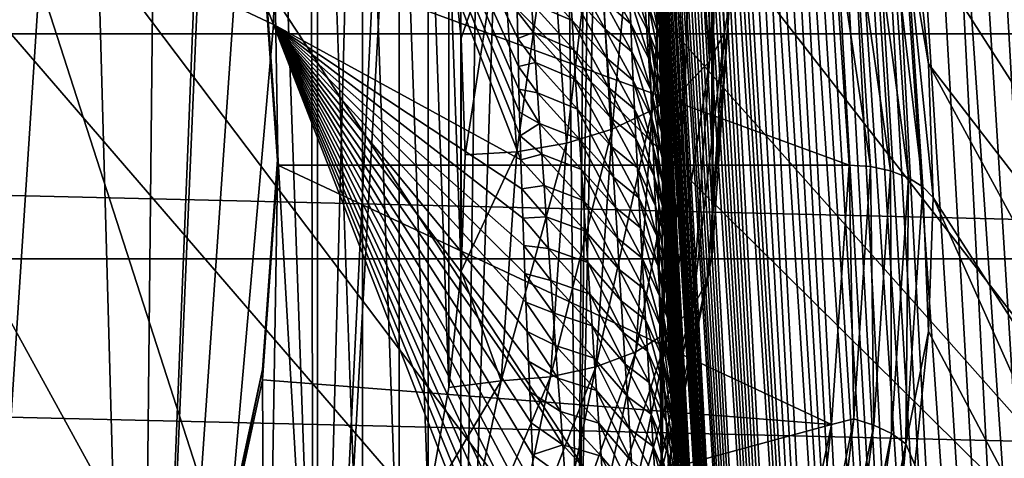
# Model space of a CAD drawing. Header units: metres. Extents: x -109 to 109, y -315 to 32.
# Tile 341 of 384: x 87.57 to 93.02, y -19.46 to -17.03. Entities that reach past the tile are written whole.
import ezdxf

# ---------------------------------------------------------------- set-up
doc = ezdxf.new("R2010")
doc.units = ezdxf.units.M
doc.layers.add('solid_K244242000C74_AAA', color=7, linetype='CONTINUOUS')

msp = doc.modelspace()

# ---------------------------------------------------------------- linework, layer by layer
at = {"layer": 'solid_K244242000C74_AAA'}
for points in [[(91.405685, -18.318039, 23.232811), (91.478989, -1.083042, 0.162993), (91.5, 0)], [(91.5, -16.942301, 24.196114), (91.405685, -18.318039, 23.232811), (91.5, 0)], [(91.405685, -18.318039, 23.232811), (91.416313, -2.157398, 0.322471), (91.478989, -1.083042, 0.162993)], [(91.405685, -18.318039, 23.232811), (91.341476, -2.964699, 0.442014), (91.416313, -2.157398, 0.322471)], [(91.123917, -19.676477, 22.281622), (91.312523, -3.22234, 0.480253), (91.341476, -2.964699, 0.442014)], [(91.405685, -18.318039, 23.232811), (91.123917, -19.676477, 22.281622), (91.341476, -2.964699, 0.442014)], [(91.123917, -19.676477, 22.281622), (91.168518, -4.27393, 0.636306), (91.312523, -3.22234, 0.480253)], [(91.123917, -19.676477, 22.281622), (90.985733, -5.306848, 0.789926), (91.168518, -4.27393, 0.636306)], [(90.658249, -21.000532, 21.354509), (90.855133, -5.92998, 0.883347), (90.985733, -5.306848, 0.789926)], [(91.123917, -19.676477, 22.281622), (90.658249, -21.000532, 21.354509), (90.985733, -5.306848, 0.789926)], [(90.658249, -21.000532, 21.354509), (90.765503, -6.319207, 0.941583), (90.855133, -5.92998, 0.883347)], [(90.658249, -21.000532, 21.354509), (90.509773, -7.304878, 1.088105), (90.765503, -6.319207, 0.941583)], [(90.014534, -22.273552, 20.463131), (90.22023, -8.262896, 1.230789), (90.509773, -7.304878, 1.088105)], [(90.658249, -21.000532, 21.354509), (90.014534, -22.273552, 20.463131), (90.509773, -7.304878, 1.088105)], [(90.014534, -22.273552, 20.463131), (90.010094, -8.882573, 1.32278), (90.22023, -8.262896, 1.230789)], [(89.200867, -23.479528, 19.618696), (89.899704, -9.187857, 1.368157), (90.010094, -8.882573, 1.32278)], [(90.014534, -22.273552, 20.463131), (89.200867, -23.479528, 19.618696), (90.010094, -8.882573, 1.32278)], [(89.200867, -23.479528, 19.618696), (89.550194, -10.079181, 1.501019), (89.899704, -9.187857, 1.368157)], [(89.200867, -23.479528, 19.618696), (89.174408, -10.933633, 1.628169), (89.550194, -10.079181, 1.501019)], [(100.507744, -18.879858, -78.325066), (89.798912, -10.109612, -73.288864), (89.232086, -10.814772, -73.288864)], [(100.507744, -18.879858, -78.325066), (102.193687, -16.512283, -78.325066), (89.798912, -10.109612, -73.288864)], [(100.507744, -18.879858, -78.325066), (89.232086, -10.814772, -73.288864), (88.627914, -11.488209, -73.288864)], [(88.22747, -24.603294, 18.831827), (88.774536, -11.750694, 1.750049), (89.174408, -10.933633, 1.628169)], [(89.200867, -23.479528, 19.618696), (88.22747, -24.603294, 18.831827), (89.174408, -10.933633, 1.628169)], [(98.604385, -21.076456, -78.325066), (88.627914, -11.488209, -73.288864), (87.988174, -12.127951, -73.288864)], [(98.604385, -21.076456, -78.325066), (100.507744, -18.879858, -78.325066), (88.627914, -11.488209, -73.288864)], [(88.22747, -24.603294, 18.831827), (88.741211, -11.8151, 1.75966), (88.774536, -11.750694, 1.750049)], [(88.22747, -24.603294, 18.831827), (88.353203, -12.528461, 1.865899), (88.741211, -11.8151, 1.75966)], [(96.500847, -23.082178, -78.325066), (87.988174, -12.127951, -73.288864), (87.314735, -12.73212, -73.288864)], [(96.500847, -23.082178, -78.325066), (98.604385, -21.076456, -78.325066), (87.988174, -12.127951, -73.288864)], [(88.22747, -24.603294, 18.831827), (87.912674, -13.26642, 1.975686), (88.353203, -12.528461, 1.865899)], [(96.500847, -23.082178, -78.325066), (87.314735, -12.73212, -73.288864), (86.609573, -13.298944, -73.288864)], [(87.106598, -25.63072, 18.112415), (87.455322, -13.964236, 2.079602), (87.912674, -13.26642, 1.975686)], [(88.22747, -24.603294, 18.831827), (87.106598, -25.63072, 18.112415), (87.912674, -13.26642, 1.975686)], [(94.216187, -24.878862, -78.325066), (86.609573, -13.298944, -73.288864), (85.874756, -13.826761, -73.288864)], [(94.216187, -24.878862, -78.325066), (96.500847, -23.082178, -78.325066), (86.609573, -13.298944, -73.288864)], [(88.928864, -13.384799, 28.471874), (88.915497, -16.592375, 26.225906), (89, -17.78087, 25.393713)], [(88.928864, -13.384799, 28.471874), (89, -17.78087, 25.393713), (89.220032, -21.577135, 22.73554)], [(88.928864, -13.384799, 28.471874), (89.220032, -21.577135, 22.73554), (89.220024, -13.984596, 28.051893)], [(94.283287, -17.489307, 34.080978), (91.996025, -14.361449, 28.293579), (91.721329, -13.655467, 28.787914)], [(93.706413, -16.123974, 35.036995), (94.283287, -17.489307, 34.080978), (91.721329, -13.655467, 28.787914)], [(87.539848, -16.380283, 59.621948), (88.975883, -17.059437, 59.1464), (87.621529, -13.692855, 53.139721)], [(88.975883, -17.059437, 59.1464), (89.0224, -14.413562, 52.635078), (87.621529, -13.692855, 53.139721)], [(94.216187, -24.878862, -78.325066), (85.874756, -13.826761, -73.288864), (85.112442, -14.314021, -73.288864)], [(92.734764, -31.987068, 68.05603), (91.68071, -13.941482, 41.739819), (91.633003, -13.962463, 42.056168)], [(92.734764, -31.987068, 68.05603), (91.730103, -13.928369, 41.437508), (91.68071, -13.941482, 41.739819)], [(92.734764, -31.987068, 68.05603), (91.781136, -13.922969, 41.149117), (91.730103, -13.928369, 41.437508)], [(93.01638, -32.620876, 67.739128), (91.83371, -13.924723, 40.874012), (91.781136, -13.922969, 41.149117)], [(92.734764, -31.987068, 68.05603), (93.01638, -32.620876, 67.739128), (91.781136, -13.922969, 41.149117)], [(93.01638, -32.620876, 67.739128), (91.887817, -13.933835, 40.612392), (91.83371, -13.924723, 40.874012)], [(93.01638, -32.620876, 67.739128), (91.943336, -13.94976, 40.363857), (91.887817, -13.933835, 40.612392)], [(89.220024, -13.984596, 28.051893), (89.220032, -21.577135, 22.73554), (89.468208, -20.96431, 23.164644)], [(89.220024, -13.984596, 28.051893), (89.468208, -20.96431, 23.164644), (89.468201, -14.597421, 27.622787)], [(92.481003, -31.324652, 68.355843), (91.587013, -13.991362, 42.386646), (91.542824, -14.02886, 42.732105)], [(92.734764, -31.987068, 68.05603), (91.633003, -13.962463, 42.056168), (91.587013, -13.991362, 42.386646)], [(92.481003, -31.324652, 68.355843), (92.734764, -31.987068, 68.05603), (91.587013, -13.991362, 42.386646)], [(93.01638, -32.620876, 67.739128), (92.000175, -13.972268, 40.128201), (91.943336, -13.94976, 40.363857)], [(93.01638, -32.620876, 67.739128), (92.058304, -14.001387, 39.905472), (92.000175, -13.972268, 40.128201)], [(93.325127, -33.22559, 67.405785), (92.117516, -14.036415, 39.695213), (92.058304, -14.001387, 39.905472)], [(93.01638, -32.620876, 67.739128), (93.325127, -33.22559, 67.405785), (92.058304, -14.001387, 39.905472)], [(92.481003, -31.324652, 68.355843), (91.542824, -14.02886, 42.732105), (91.50045, -14.074739, 43.092243)], [(93.325127, -33.22559, 67.405785), (92.177856, -14.077611, 39.497437), (92.117516, -14.036415, 39.695213)], [(92.481003, -31.324652, 68.355843), (91.50045, -14.074739, 43.092243), (91.459953, -14.129578, 43.467808)], [(93.325127, -33.22559, 67.405785), (92.239044, -14.124324, 39.312096), (92.177856, -14.077611, 39.497437)], [(92.481003, -31.324652, 68.355843), (91.459953, -14.129578, 43.467808), (91.434036, -14.171419, 43.727139)], [(93.325127, -33.22559, 67.405785), (92.300804, -14.175973, 39.139107), (92.239044, -14.124324, 39.312096)], [(92.481003, -31.324652, 68.355843), (91.408974, -14.217245, 43.99332), (91.384796, -14.267316, 44.266678)], [(92.481003, -31.324652, 68.355843), (91.434036, -14.171419, 43.727139), (91.408974, -14.217245, 43.99332)], [(93.660774, -33.801617, 67.056396), (92.42556, -14.293496, 38.829895), (92.300804, -14.175973, 39.139107)], [(93.325127, -33.22559, 67.405785), (93.660774, -33.801617, 67.056396), (92.300804, -14.175973, 39.139107)], [(92.255585, -30.633211, 68.637878), (91.384796, -14.267316, 44.266678), (91.361534, -14.32195, 44.547611)], [(92.255585, -30.633211, 68.637878), (92.481003, -31.324652, 68.355843), (91.384796, -14.267316, 44.266678)], [(91.771072, -26.450243, -78.325066), (85.112442, -14.314021, -73.288864), (84.324867, -14.759296, -73.288864)], [(91.771072, -26.450243, -78.325066), (94.216187, -24.878862, -78.325066), (85.112442, -14.314021, -73.288864)], [(92.255585, -30.633211, 68.637878), (91.361534, -14.32195, 44.547611), (91.339203, -14.381234, 44.836231)], [(93.660774, -33.801617, 67.056396), (92.549782, -14.425728, 38.569031), (92.42556, -14.293496, 38.829895)], [(92.255585, -30.633211, 68.637878), (91.339203, -14.381234, 44.836231), (91.31778, -14.444899, 45.132195)], [(94.699112, -18.893377, 33.097839), (92.221962, -15.078937, 27.791189), (91.996025, -14.361449, 28.293579)], [(94.283287, -17.489307, 34.080978), (94.699112, -18.893377, 33.097839), (91.996025, -14.361449, 28.293579)], [(88.975883, -17.059437, 59.1464), (90.345619, -17.809652, 58.598862), (89.0224, -14.413562, 52.635078)], [(90.328392, -17.138018, 57.075008), (90.32579, -16.987604, 56.721134), (89.0224, -14.413562, 52.635078)], [(90.33165, -17.292828, 57.434052), (90.328392, -17.138018, 57.075008), (89.0224, -14.413562, 52.635078)], [(90.334709, -17.418114, 57.720913), (90.33165, -17.292828, 57.434052), (89.0224, -14.413562, 52.635078)], [(90.338074, -17.54604, 58.010742), (90.334709, -17.418114, 57.720913), (89.0224, -14.413562, 52.635078)], [(90.341705, -17.676514, 58.303349), (90.338074, -17.54604, 58.010742), (89.0224, -14.413562, 52.635078)], [(90.345619, -17.809652, 58.598862), (90.341705, -17.676514, 58.303349), (89.0224, -14.413562, 52.635078)], [(93.660774, -33.801617, 67.056396), (92.673019, -14.569743, 38.350471), (92.549782, -14.425728, 38.569031)], [(92.255585, -30.633211, 68.637878), (91.31778, -14.444899, 45.132195), (91.297302, -14.513287, 45.435913)], [(92.255585, -30.633211, 68.637878), (91.297302, -14.513287, 45.435913), (91.277809, -14.586778, 45.747849)], [(89.468201, -14.597421, 27.622787), (89.468208, -20.96431, 23.164644), (89.672417, -20.340519, 23.601427)], [(89.468201, -14.597421, 27.622787), (89.672417, -20.340519, 23.601427), (89.672417, -15.221212, 27.186005)], [(92.255585, -30.633211, 68.637878), (91.277809, -14.586778, 45.747849), (91.259308, -14.665389, 46.068031)], [(94.02282, -34.348446, 66.691376), (92.795914, -14.724871, 38.168354), (92.673019, -14.569743, 38.350471)], [(93.660774, -33.801617, 67.056396), (94.02282, -34.348446, 66.691376), (92.673019, -14.569743, 38.350471)], [(92.255585, -30.633211, 68.637878), (91.259308, -14.665389, 46.068031), (91.241776, -14.748867, 46.396141)], [(91.771072, -26.450243, -78.325066), (84.324867, -14.759296, -73.288864), (83.514336, -15.16128, -73.288864)], [(92.059265, -29.912754, 68.901245), (91.241776, -14.748867, 46.396141), (91.225258, -14.837648, 46.732681)], [(92.059265, -29.912754, 68.901245), (92.255585, -30.633211, 68.637878), (91.241776, -14.748867, 46.396141)], [(94.02282, -34.348446, 66.691376), (92.919746, -14.891671, 38.01746), (92.795914, -14.724871, 38.168354)], [(94.416115, -17.23444, 37.131599), (93.706413, -16.123974, 35.036995), (92.973717, -14.809742, 35.95723)], [(94.304962, -17.027664, 37.09013), (94.416115, -17.23444, 37.131599), (92.973717, -14.809742, 35.95723)], [(92.059265, -29.912754, 68.901245), (91.225258, -14.837648, 46.732681), (91.209793, -14.932187, 47.078182)], [(94.02282, -34.348446, 66.691376), (93.046471, -15.072104, 37.893501), (92.919746, -14.891671, 38.01746)], [(92.059265, -29.912754, 68.901245), (91.209793, -14.932187, 47.078182), (91.195381, -15.032386, 47.432533)], [(92.059265, -29.912754, 68.901245), (91.195381, -15.032386, 47.432533), (91.182007, -15.138051, 47.795506)], [(94.699112, -18.893377, 33.097839), (92.398438, -15.805674, 27.282324), (92.221962, -15.078937, 27.791189)], [(92.059265, -29.912754, 68.901245), (91.182007, -15.138051, 47.795506), (91.169724, -15.249723, 48.167679)], [(89.18766, -27.782084, -78.325066), (83.514336, -15.16128, -73.288864), (82.683235, -15.518793, -73.288864)], [(89.18766, -27.782084, -78.325066), (91.771072, -26.450243, -78.325066), (83.514336, -15.16128, -73.288864)], [(89.672417, -15.221212, 27.186005), (89.672417, -20.340519, 23.601427), (89.831902, -19.708485, 24.043982)], [(89.672417, -15.221212, 27.186005), (89.831902, -19.708485, 24.043982), (89.831902, -15.853246, 26.74345)], [(92.059265, -29.912754, 68.901245), (91.169724, -15.249723, 48.167679), (91.161247, -15.337746, 48.453201)], [(92.059265, -29.912754, 68.901245), (91.161247, -15.337746, 48.453201), (91.153412, -15.429459, 48.744247)], [(91.892891, -29.163383, 69.145103), (91.153412, -15.429459, 48.744247), (91.146179, -15.524514, 49.040436)], [(91.892891, -29.163383, 69.145103), (92.059265, -29.912754, 68.901245), (91.153412, -15.429459, 48.744247)], [(86.489357, -28.862324, -78.325066), (89.18766, -27.782084, -78.325066), (82.683235, -15.518793, -73.288864)], [(91.892891, -29.163383, 69.145103), (91.146179, -15.524514, 49.040436), (91.13958, -15.623154, 49.342014)], [(91.378098, -15.731735, 25.389889), (91.472244, -17.104929, 24.42837), (91.405685, -15.566562, 25.159416)], [(91.472244, -17.104929, 24.42837), (91.5, -16.942301, 24.196114), (91.405685, -15.566562, 25.159416)], [(91.892891, -29.163383, 69.145103), (91.13958, -15.623154, 49.342014), (91.133629, -15.725653, 49.649261)], [(91.892891, -29.163383, 69.145103), (91.133629, -15.725653, 49.649261), (91.128349, -15.832285, 49.962452)], [(91.295639, -15.896864, 25.60952), (91.389259, -17.262447, 24.653328), (91.378098, -15.731735, 25.389889)], [(91.389259, -17.262447, 24.653328), (91.472244, -17.104929, 24.42837), (91.378098, -15.731735, 25.389889)], [(49.090897, -15.824654, -83.82), (103.909103, -15.824654, -83.82), (103.125038, -17.110952, -83.82)], [(49.090897, -15.824654, -83.82), (103.125038, -17.110952, -83.82), (49.874958, -17.110952, -83.82)], [(89.831902, -15.853246, 26.74345), (89.831902, -19.708485, 24.043982), (89.946304, -19.069313, 24.491535)], [(89.831902, -15.853246, 26.74345), (89.946304, -19.069313, 24.491535), (89.946304, -16.492418, 26.295897)], [(91.892891, -29.163383, 69.145103), (91.128349, -15.832285, 49.962452), (91.123764, -15.943181, 50.281727)], [(94.950119, -20.323469, 32.096478), (92.524887, -16.539371, 26.768581), (92.398438, -15.805674, 27.282324)], [(94.699112, -18.893377, 33.097839), (94.950119, -20.323469, 32.096478), (92.398438, -15.805674, 27.282324)], [(91.161476, -16.054438, 25.808203), (91.25425, -17.407637, 24.860682), (91.295639, -15.896864, 25.60952)], [(91.25425, -17.407637, 24.860682), (91.389259, -17.262447, 24.653328), (91.295639, -15.896864, 25.60952)], [(91.892891, -29.163383, 69.145103), (91.123764, -15.943181, 50.281727), (91.119812, -16.057863, 50.606606)], [(90.980774, -16.198387, 25.978287), (91.072395, -17.534908, 25.042446), (91.161476, -16.054438, 25.808203)], [(91.072395, -17.534908, 25.042446), (91.25425, -17.407637, 24.860682), (91.161476, -16.054438, 25.808203)], [(91.892891, -29.163383, 69.145103), (91.119812, -16.057863, 50.606606), (91.116516, -16.17655, 50.93729)], [(91.892891, -29.163383, 69.145103), (91.116516, -16.17655, 50.93729), (91.113899, -16.29957, 51.274094)], [(90.76049, -16.323172, 26.113226), (90.850723, -17.639362, 25.19162), (90.980774, -16.198387, 25.978287)], [(90.850723, -17.639362, 25.19162), (91.072395, -17.534908, 25.042446), (90.980774, -16.198387, 25.978287)], [(90.509102, -16.423986, 26.207821), (90.597748, -17.716974, 25.302462), (90.76049, -16.323172, 26.113226)], [(90.597748, -17.716974, 25.302462), (90.850723, -17.639362, 25.19162), (90.76049, -16.323172, 26.113226)], [(91.892891, -29.163383, 69.145103), (91.113899, -16.29957, 51.274094), (91.112, -16.427256, 51.617329)], [(86.855583, -19.226768, 66.037392), (88.71682, -20.033554, 65.50248), (87.539848, -16.380283, 59.621948)], [(88.71682, -20.033554, 65.50248), (88.975883, -17.059437, 59.1464), (87.539848, -16.380283, 59.621948)], [(92.063522, -16.40107, 26.481937), (92.162109, -17.838226, 25.475628), (88.915489, -16.649658, 26.307873)], [(90.236305, -16.496946, 26.258432), (90.323219, -17.764757, 25.370703), (90.509102, -16.423986, 26.207821)], [(90.323219, -17.764757, 25.370703), (90.597748, -17.716974, 25.302462), (90.509102, -16.423986, 26.207821)], [(91.757263, -28.384386, 69.368103), (91.112, -16.427256, 51.617329), (91.110817, -16.559866, 51.967236)], [(91.757263, -28.384386, 69.368103), (91.892891, -29.163383, 69.145103), (91.112, -16.427256, 51.617329)], [(92.279984, -17.84631, 25.487173), (92.162109, -17.838226, 25.475628), (92.063522, -16.40107, 26.481937)], [(92.187485, -16.448742, 26.465761), (92.279984, -17.84631, 25.487173), (92.063522, -16.40107, 26.481937)], [(92.391319, -17.870134, 25.521198), (92.279984, -17.84631, 25.487173), (92.187485, -16.448742, 26.465761)], [(92.298164, -16.462706, 26.506691), (92.391319, -17.870134, 25.521198), (92.187485, -16.448742, 26.465761)], [(89.946304, -16.492418, 26.295897), (90.015022, -17.135387, 25.845686), (90.236305, -16.496946, 26.258432)], [(89.946304, -16.492418, 26.295897), (89.946304, -19.069313, 24.491535), (90.015022, -18.426344, 24.941748)], [(89.946304, -16.492418, 26.295897), (90.015022, -18.426344, 24.941748), (90.015022, -17.135387, 25.845686)], [(90.015022, -17.135387, 25.845686), (90.038002, -17.780865, 25.393717), (90.236305, -16.496946, 26.258432)], [(90.038002, -17.780865, 25.393717), (90.323219, -17.764757, 25.370703), (90.236305, -16.496946, 26.258432)], [(92.489708, -17.908356, 25.575783), (92.391319, -17.870134, 25.521198), (92.298164, -16.462706, 26.506691)], [(92.395973, -16.492212, 26.567377), (92.489708, -17.908356, 25.575783), (92.298164, -16.462706, 26.506691)], [(92.569588, -17.958815, 25.647844), (92.489708, -17.908356, 25.575783), (92.395973, -16.492212, 26.567377)], [(92.475388, -16.535597, 26.644392), (92.569588, -17.958815, 25.647844), (92.395973, -16.492212, 26.567377)], [(91.757263, -28.384386, 69.368103), (91.110817, -16.559866, 51.967236), (91.110306, -16.696844, 52.323315)], [(92.475388, -16.535597, 26.644392), (92.524887, -16.539371, 26.768581), (92.600914, -17.277723, 26.251581)], [(92.475388, -16.535597, 26.644392), (92.600914, -17.277723, 26.251581), (92.626282, -18.018406, 25.73295)], [(92.475388, -16.535597, 26.644392), (92.626282, -18.018406, 25.73295), (92.569588, -17.958815, 25.647844)], [(94.950119, -20.323469, 32.096478), (92.600914, -17.277723, 26.251581), (92.524887, -16.539371, 26.768581)], [(88.915497, -16.592375, 26.225906), (88.915489, -16.649658, 26.307873), (89, -17.838226, 25.475628)], [(88.915497, -16.592375, 26.225906), (89, -17.838226, 25.475628), (89, -17.78087, 25.393713)], [(92.162109, -17.838226, 25.475628), (89, -17.838226, 25.475628), (88.915489, -16.649658, 26.307873)], [(90.812828, -17.086033, 55.607883), (90.609871, -16.720673, 55.393185), (90.618965, -16.878695, 55.762421)], [(90.812828, -17.086033, 55.607883), (90.804779, -16.927601, 55.238937), (90.609871, -16.720673, 55.393185)], [(91.757263, -28.384386, 69.368103), (91.110306, -16.696844, 52.323315), (91.110481, -16.838316, 52.685658)], [(90.628433, -17.038509, 56.130806), (90.392929, -16.778879, 56.080654), (90.403557, -16.941004, 56.453487)], [(90.628433, -17.038509, 56.130806), (90.618965, -16.878695, 55.762421), (90.392929, -16.778879, 56.080654)], [(90.9534, -17.055317, 54.827427), (90.797157, -16.771004, 54.869167), (90.804779, -16.927601, 55.238937)], [(90.9534, -17.055317, 54.827427), (90.947357, -16.900915, 54.460266), (90.797157, -16.771004, 54.869167)], [(91.05545, -17.107347, 54.178509), (90.941818, -16.748388, 54.092316), (90.947357, -16.900915, 54.460266)], [(91.05545, -17.107347, 54.178509), (91.051414, -16.954378, 53.808277), (90.941818, -16.748388, 54.092316)], [(91.047966, -16.80337, 53.437279), (91.112976, -17.136345, 53.430538), (91.111359, -16.984682, 53.054615)], [(91.051414, -16.954378, 53.808277), (91.112976, -17.136345, 53.430538), (91.047966, -16.80337, 53.437279)], [(90.821289, -17.24626, 55.976009), (90.618965, -16.878695, 55.762421), (90.628433, -17.038509, 56.130806)], [(90.821289, -17.24626, 55.976009), (90.812828, -17.086033, 55.607883), (90.618965, -16.878695, 55.762421)], [(91.757263, -28.384386, 69.368103), (91.110481, -16.838316, 52.685658), (91.111359, -16.984682, 53.054615)], [(90.414513, -17.104921, 56.825432), (90.403557, -16.941004, 56.453487), (90.32579, -16.987604, 56.721134)], [(90.63826, -17.200087, 56.498348), (90.403557, -16.941004, 56.453487), (90.414513, -17.104921, 56.825432)], [(90.63826, -17.200087, 56.498348), (90.628433, -17.038509, 56.130806), (90.403557, -16.941004, 56.453487)], [(90.95993, -17.211555, 55.193806), (90.804779, -16.927601, 55.238937), (90.812828, -17.086033, 55.607883)], [(90.95993, -17.211555, 55.193806), (90.9534, -17.055317, 54.827427), (90.804779, -16.927601, 55.238937)], [(91.060051, -17.262238, 54.547977), (90.947357, -16.900915, 54.460266), (90.9534, -17.055317, 54.827427)], [(91.060051, -17.262238, 54.547977), (91.05545, -17.107347, 54.178509), (90.947357, -16.900915, 54.460266)], [(91.378098, -18.478121, 23.466848), (91.405685, -18.318039, 23.232811), (91.5, -16.942301, 24.196114)], [(91.472244, -17.104929, 24.42837), (91.378098, -18.478121, 23.466848), (91.5, -16.942301, 24.196114)], [(90.414513, -17.104921, 56.825432), (90.32579, -16.987604, 56.721134), (90.328392, -17.138018, 57.075008)], [(91.051414, -16.954378, 53.808277), (91.114815, -17.261757, 53.736526), (91.112976, -17.136345, 53.430538)], [(91.05545, -17.107347, 54.178509), (91.114815, -17.261757, 53.736526), (91.051414, -16.954378, 53.808277)], [(91.757263, -28.384386, 69.368103), (91.111359, -16.984682, 53.054615), (91.112976, -17.136345, 53.430538)], [(90.830132, -17.408245, 56.343319), (90.628433, -17.038509, 56.130806), (90.63826, -17.200087, 56.498348)], [(90.830132, -17.408245, 56.343319), (90.821289, -17.24626, 55.976009), (90.628433, -17.038509, 56.130806)], [(88.71682, -20.033554, 65.50248), (90.485481, -20.943497, 64.835358), (88.975883, -17.059437, 59.1464)], [(90.350601, -17.969078, 58.948742), (90.345619, -17.809652, 58.598862), (88.975883, -17.059437, 59.1464)], [(90.356064, -18.132505, 59.302998), (90.350601, -17.969078, 58.948742), (88.975883, -17.059437, 59.1464)], [(90.361435, -18.283634, 59.626728), (90.356064, -18.132505, 59.302998), (88.975883, -17.059437, 59.1464)], [(90.367249, -18.43833, 59.954342), (90.361435, -18.283634, 59.626728), (88.975883, -17.059437, 59.1464)], [(90.37355, -18.596735, 60.285999), (90.367249, -18.43833, 59.954342), (88.975883, -17.059437, 59.1464)], [(90.380333, -18.758949, 60.621761), (90.37355, -18.596735, 60.285999), (88.975883, -17.059437, 59.1464)], [(90.38739, -18.924572, 60.960995), (90.380333, -18.758949, 60.621761), (88.975883, -17.059437, 59.1464)], [(90.394722, -19.09363, 61.303661), (90.38739, -18.924572, 60.960995), (88.975883, -17.059437, 59.1464)], [(90.402359, -19.266302, 61.649956), (90.394722, -19.09363, 61.303661), (88.975883, -17.059437, 59.1464)], [(90.410347, -19.44277, 62.000057), (90.402359, -19.266302, 61.649956), (88.975883, -17.059437, 59.1464)], [(90.418724, -19.623219, 62.354156), (90.410347, -19.44277, 62.000057), (88.975883, -17.059437, 59.1464)], [(90.427536, -19.807838, 62.712429), (90.418724, -19.623219, 62.354156), (88.975883, -17.059437, 59.1464)], [(90.436821, -19.99682, 63.075062), (90.427536, -19.807838, 62.712429), (88.975883, -17.059437, 59.1464)], [(90.446602, -20.190355, 63.442234), (90.436821, -19.99682, 63.075062), (88.975883, -17.059437, 59.1464)], [(90.45607, -20.373367, 63.785698), (90.446602, -20.190355, 63.442234), (88.975883, -17.059437, 59.1464)], [(90.465691, -20.559813, 64.132309), (90.45607, -20.373367, 63.785698), (88.975883, -17.059437, 59.1464)], [(90.475471, -20.74979, 64.482132), (90.465691, -20.559813, 64.132309), (88.975883, -17.059437, 59.1464)], [(90.485481, -20.943497, 64.835358), (90.475471, -20.74979, 64.482132), (88.975883, -17.059437, 59.1464)], [(90.425781, -17.270607, 57.196495), (90.414513, -17.104921, 56.825432), (90.328392, -17.138018, 57.075008)], [(90.648415, -17.363396, 56.865055), (90.414513, -17.104921, 56.825432), (90.425781, -17.270607, 57.196495)], [(90.648415, -17.363396, 56.865055), (90.63826, -17.200087, 56.498348), (90.414513, -17.104921, 56.825432)], [(90.966904, -17.369593, 55.559406), (90.812828, -17.086033, 55.607883), (90.821289, -17.24626, 55.976009)], [(90.966904, -17.369593, 55.559406), (90.95993, -17.211555, 55.193806), (90.812828, -17.086033, 55.607883)], [(91.065178, -17.41901, 54.916691), (90.9534, -17.055317, 54.827427), (90.95993, -17.211555, 55.193806)], [(91.065178, -17.41901, 54.916691), (91.060051, -17.262238, 54.547977), (90.9534, -17.055317, 54.827427)], [(91.05545, -17.107347, 54.178509), (91.11985, -17.522554, 54.361744), (91.117111, -17.390594, 54.047016)], [(91.060051, -17.262238, 54.547977), (91.11985, -17.522554, 54.361744), (91.05545, -17.107347, 54.178509)], [(91.05545, -17.107347, 54.178509), (91.117111, -17.390594, 54.047016), (91.114815, -17.261757, 53.736526)], [(91.295639, -18.628029, 23.697138), (91.378098, -18.478121, 23.466848), (91.472244, -17.104929, 24.42837)], [(91.389259, -17.262447, 24.653328), (91.295639, -18.628029, 23.697138), (91.472244, -17.104929, 24.42837)], [(49.874958, -17.110952, -83.82), (103.125038, -17.110952, -83.82), (102.28093, -18.358145, -83.82)], [(49.874958, -17.110952, -83.82), (102.28093, -18.358145, -83.82), (50.71907, -18.358145, -83.82)], [(90.015022, -17.135387, 25.845686), (90.015022, -18.426344, 24.941748), (90.038002, -17.780865, 25.393717)], [(90.425781, -17.270607, 57.196495), (90.328392, -17.138018, 57.075008), (90.33165, -17.292828, 57.434052)], [(91.757263, -28.384386, 69.368103), (91.112976, -17.136345, 53.430538), (91.114815, -17.261757, 53.736526)], [(90.839333, -17.571966, 56.709827), (90.63826, -17.200087, 56.498348), (90.648415, -17.363396, 56.865055)], [(90.839333, -17.571966, 56.709827), (90.830132, -17.408245, 56.343319), (90.63826, -17.200087, 56.498348)], [(91.070808, -17.577627, 55.284649), (90.95993, -17.211555, 55.193806), (90.966904, -17.369593, 55.559406)], [(91.070808, -17.577627, 55.284649), (91.065178, -17.41901, 54.916691), (90.95993, -17.211555, 55.193806)], [(90.437332, -17.438034, 57.566689), (90.425781, -17.270607, 57.196495), (90.33165, -17.292828, 57.434052)], [(90.65889, -17.528414, 57.230934), (90.425781, -17.270607, 57.196495), (90.437332, -17.438034, 57.566689)], [(90.65889, -17.528414, 57.230934), (90.648415, -17.363396, 56.865055), (90.425781, -17.270607, 57.196495)], [(90.974304, -17.529392, 55.924232), (90.821289, -17.24626, 55.976009), (90.830132, -17.408245, 56.343319)], [(90.974304, -17.529392, 55.924232), (90.966904, -17.369593, 55.559406), (90.821289, -17.24626, 55.976009)], [(91.060051, -17.262238, 54.547977), (91.123039, -17.657881, 54.680904), (91.11985, -17.522554, 54.361744)], [(91.065178, -17.41901, 54.916691), (91.123039, -17.657881, 54.680904), (91.060051, -17.262238, 54.547977)], [(91.757263, -28.384386, 69.368103), (91.114815, -17.261757, 53.736526), (91.117111, -17.390594, 54.047016)], [(91.161476, -18.760836, 23.913162), (91.295639, -18.628029, 23.697138), (91.389259, -17.262447, 24.653328)], [(91.25425, -17.407637, 24.860682), (91.161476, -18.760836, 23.913162), (91.389259, -17.262447, 24.653328)], [(90.437332, -17.438034, 57.566689), (90.33165, -17.292828, 57.434052), (90.334709, -17.418114, 57.720913)], [(95.034042, -21.766628, 31.085966), (92.626282, -18.018406, 25.73295), (92.600914, -17.277723, 26.251581)], [(94.950119, -20.323469, 32.096478), (95.034042, -21.766628, 31.085966), (92.600914, -17.277723, 26.251581)], [(90.848869, -17.737392, 57.075535), (90.648415, -17.363396, 56.865055), (90.65889, -17.528414, 57.230934)], [(90.848869, -17.737392, 57.075535), (90.839333, -17.571966, 56.709827), (90.648415, -17.363396, 56.865055)], [(91.076904, -17.738049, 55.651852), (90.966904, -17.369593, 55.559406), (90.974304, -17.529392, 55.924232)], [(91.076904, -17.738049, 55.651852), (91.070808, -17.577627, 55.284649), (90.966904, -17.369593, 55.559406)], [(90.44915, -17.60717, 57.936012), (90.334709, -17.418114, 57.720913), (90.338074, -17.54604, 58.010742)], [(90.44915, -17.60717, 57.936012), (90.437332, -17.438034, 57.566689), (90.334709, -17.418114, 57.720913)], [(90.982101, -17.69092, 56.288292), (90.830132, -17.408245, 56.343319), (90.839333, -17.571966, 56.709827)], [(90.982101, -17.69092, 56.288292), (90.974304, -17.529392, 55.924232), (90.830132, -17.408245, 56.343319)], [(90.980774, -18.871429, 24.106604), (91.161476, -18.760836, 23.913162), (91.25425, -17.407637, 24.860682)], [(91.072395, -17.534908, 25.042446), (90.980774, -18.871429, 24.106604), (91.25425, -17.407637, 24.860682)], [(91.065178, -17.41901, 54.916691), (91.126694, -17.796827, 55.004704), (91.123039, -17.657881, 54.680904)], [(91.070808, -17.577627, 55.284649), (91.126694, -17.796827, 55.004704), (91.065178, -17.41901, 54.916691)], [(91.757263, -28.384386, 69.368103), (91.117111, -17.390594, 54.047016), (91.11985, -17.522554, 54.361744)], [(90.669647, -17.695108, 57.595993), (90.437332, -17.438034, 57.566689), (90.44915, -17.60717, 57.936012)], [(90.669647, -17.695108, 57.595993), (90.65889, -17.528414, 57.230934), (90.437332, -17.438034, 57.566689)], [(90.858719, -17.904497, 57.440445), (90.65889, -17.528414, 57.230934), (90.669647, -17.695108, 57.595993)], [(90.858719, -17.904497, 57.440445), (90.848869, -17.737392, 57.075535), (90.65889, -17.528414, 57.230934)], [(90.76049, -18.955551, 24.270014), (90.980774, -18.871429, 24.106604), (91.072395, -17.534908, 25.042446)], [(90.850723, -17.639362, 25.19162), (90.76049, -18.955551, 24.270014), (91.072395, -17.534908, 25.042446)], [(91.08345, -17.900236, 56.018311), (90.974304, -17.529392, 55.924232), (90.982101, -17.69092, 56.288292)], [(91.08345, -17.900236, 56.018311), (91.076904, -17.738049, 55.651852), (90.974304, -17.529392, 55.924232)], [(91.757263, -28.384386, 69.368103), (91.11985, -17.522554, 54.361744), (91.123039, -17.657881, 54.680904)], [(90.44915, -17.60717, 57.936012), (90.338074, -17.54604, 58.010742), (90.341705, -17.676514, 58.303349)], [(90.990273, -17.854149, 56.651585), (90.839333, -17.571966, 56.709827), (90.848869, -17.737392, 57.075535)], [(90.990273, -17.854149, 56.651585), (90.982101, -17.69092, 56.288292), (90.839333, -17.571966, 56.709827)], [(91.070808, -17.577627, 55.284649), (91.130829, -17.939646, 55.33334), (91.126694, -17.796827, 55.004704)], [(91.076904, -17.738049, 55.651852), (91.130829, -17.939646, 55.33334), (91.070808, -17.577627, 55.284649)], [(90.461205, -17.77799, 58.304485), (90.44915, -17.60717, 57.936012), (90.341705, -17.676514, 58.303349)], [(90.680679, -17.863457, 57.960236), (90.44915, -17.60717, 57.936012), (90.461205, -17.77799, 58.304485)], [(90.680679, -17.863457, 57.960236), (90.669647, -17.695108, 57.595993), (90.44915, -17.60717, 57.936012)], [(90.509102, -19.009962, 24.397102), (90.76049, -18.955551, 24.270014), (90.850723, -17.639362, 25.19162)], [(90.597748, -17.716974, 25.302462), (90.509102, -19.009962, 24.397102), (90.850723, -17.639362, 25.19162)], [(90.461205, -17.77799, 58.304485), (90.341705, -17.676514, 58.303349), (90.345619, -17.809652, 58.598862)], [(90.868866, -18.073252, 57.804562), (90.669647, -17.695108, 57.595993), (90.680679, -17.863457, 57.960236)], [(90.868866, -18.073252, 57.804562), (90.858719, -17.904497, 57.440445), (90.669647, -17.695108, 57.595993)], [(91.090408, -18.064161, 56.384022), (90.982101, -17.69092, 56.288292), (90.990273, -17.854149, 56.651585)], [(91.090408, -18.064161, 56.384022), (91.08345, -17.900236, 56.018311), (90.982101, -17.69092, 56.288292)], [(91.757263, -28.384386, 69.368103), (91.123039, -17.657881, 54.680904), (91.126694, -17.796827, 55.004704)], [(90.236305, -19.032566, 24.482971), (90.509102, -19.009962, 24.397102), (90.597748, -17.716974, 25.302462)], [(90.323219, -17.764757, 25.370703), (90.236305, -19.032566, 24.482971), (90.597748, -17.716974, 25.302462)], [(90.998802, -18.019053, 57.014122), (90.848869, -17.737392, 57.075535), (90.858719, -17.904497, 57.440445)], [(90.998802, -18.019053, 57.014122), (90.990273, -17.854149, 56.651585), (90.848869, -17.737392, 57.075535)], [(91.076904, -17.738049, 55.651852), (91.135452, -18.086584, 55.667015), (91.130829, -17.939646, 55.33334)], [(91.08345, -17.900236, 56.018311), (91.135452, -18.086584, 55.667015), (91.076904, -17.738049, 55.651852)], [(89, -17.78087, 25.393713), (89, -17.838226, 25.475628), (88.915489, -19.026796, 24.643383)], [(88.915497, -18.969364, 24.56152), (89, -17.78087, 25.393713), (88.915489, -19.026796, 24.643383)], [(88.928871, -22.176931, 22.315557), (89, -17.78087, 25.393713), (88.915497, -18.969364, 24.56152)], [(89.220032, -21.577135, 22.73554), (89, -17.78087, 25.393713), (88.928871, -22.176931, 22.315557)], [(90.015022, -18.426344, 24.941748), (90.236305, -19.032566, 24.482971), (90.323219, -17.764757, 25.370703)], [(90.038002, -17.780865, 25.393717), (90.015022, -18.426344, 24.941748), (90.323219, -17.764757, 25.370703)], [(90.473488, -17.950466, 58.672108), (90.461205, -17.77799, 58.304485), (90.345619, -17.809652, 58.598862)], [(90.473488, -17.950466, 58.672108), (90.345619, -17.809652, 58.598862), (90.350601, -17.969078, 58.948742)], [(90.691956, -18.03343, 58.323669), (90.461205, -17.77799, 58.304485), (90.473488, -17.950466, 58.672108)], [(90.691956, -18.03343, 58.323669), (90.680679, -17.863457, 57.960236), (90.461205, -17.77799, 58.304485)], [(91.653458, -27.576279, 69.569275), (91.126694, -17.796827, 55.004704), (91.130829, -17.939646, 55.33334)], [(91.653458, -27.576279, 69.569275), (91.757263, -28.384386, 69.368103), (91.126694, -17.796827, 55.004704)], [(92.063522, -19.275379, 24.469324), (88.915489, -19.026796, 24.643383), (89, -17.838226, 25.475628)], [(92.063522, -19.275379, 24.469324), (89, -17.838226, 25.475628), (92.162109, -17.838226, 25.475628)], [(90.879288, -18.243633, 58.167896), (90.680679, -17.863457, 57.960236), (90.691956, -18.03343, 58.323669)], [(90.879288, -18.243633, 58.167896), (90.868866, -18.073252, 57.804562), (90.680679, -17.863457, 57.960236)], [(91.097763, -18.229799, 56.748993), (90.990273, -17.854149, 56.651585), (90.998802, -18.019053, 57.014122)], [(91.097763, -18.229799, 56.748993), (91.090408, -18.064161, 56.384022), (90.990273, -17.854149, 56.651585)], [(92.187485, -19.243879, 24.508585), (92.063522, -19.275379, 24.469324), (92.162109, -17.838226, 25.475628)], [(92.187485, -19.243879, 24.508585), (92.162109, -17.838226, 25.475628), (92.279984, -17.84631, 25.487173)], [(92.298164, -19.277565, 24.535706), (92.187485, -19.243879, 24.508585), (92.279984, -17.84631, 25.487173)], [(92.298164, -19.277565, 24.535706), (92.279984, -17.84631, 25.487173), (92.391319, -17.870134, 25.521198)], [(92.395973, -19.324499, 24.584188), (92.298164, -19.277565, 24.535706), (92.391319, -17.870134, 25.521198)], [(92.395973, -19.324499, 24.584188), (92.391319, -17.870134, 25.521198), (92.489708, -17.908356, 25.575783)], [(91.00766, -18.185606, 57.3759), (90.858719, -17.904497, 57.440445), (90.868866, -18.073252, 57.804562)], [(91.00766, -18.185606, 57.3759), (90.998802, -18.019053, 57.014122), (90.858719, -17.904497, 57.440445)], [(91.08345, -17.900236, 56.018311), (91.140579, -18.237778, 56.005836), (91.135452, -18.086584, 55.667015)], [(91.090408, -18.064161, 56.384022), (91.140579, -18.237778, 56.005836), (91.08345, -17.900236, 56.018311)], [(92.475388, -19.382032, 24.651297), (92.395973, -19.324499, 24.584188), (92.489708, -17.908356, 25.575783)], [(92.475388, -19.382032, 24.651297), (92.489708, -17.908356, 25.575783), (92.569588, -17.958815, 25.647844)], [(90.48597, -18.124575, 59.038891), (90.473488, -17.950466, 58.672108), (90.350601, -17.969078, 58.948742)], [(90.48597, -18.124575, 59.038891), (90.350601, -17.969078, 58.948742), (90.356064, -18.132505, 59.302998)], [(90.703461, -18.205004, 58.686298), (90.473488, -17.950466, 58.672108), (90.48597, -18.124575, 59.038891)], [(90.703461, -18.205004, 58.686298), (90.691956, -18.03343, 58.323669), (90.473488, -17.950466, 58.672108)], [(91.653458, -27.576279, 69.569275), (91.130829, -17.939646, 55.33334), (91.135452, -18.086584, 55.667015)], [(92.475388, -19.382032, 24.651297), (92.569588, -17.958815, 25.647844), (92.600914, -18.759089, 25.214319)], [(92.569588, -17.958815, 25.647844), (92.626282, -18.018406, 25.73295), (92.600914, -18.759089, 25.214319)], [(90.889961, -18.415611, 58.530453), (90.691956, -18.03343, 58.323669), (90.703461, -18.205004, 58.686298)], [(90.889961, -18.415611, 58.530453), (90.879288, -18.243633, 58.167896), (90.691956, -18.03343, 58.323669)], [(91.105492, -18.397121, 57.11322), (90.998802, -18.019053, 57.014122), (91.00766, -18.185606, 57.3759)], [(91.105492, -18.397121, 57.11322), (91.097763, -18.229799, 56.748993), (90.998802, -18.019053, 57.014122)], [(94.950119, -23.209787, 30.075455), (92.600914, -18.759089, 25.214319), (92.626282, -18.018406, 25.73295)], [(94.950119, -23.209787, 30.075455), (92.626282, -18.018406, 25.73295), (95.034042, -21.766628, 31.085966)], [(91.01683, -18.353781, 57.736927), (90.868866, -18.073252, 57.804562), (90.879288, -18.243633, 58.167896)], [(91.01683, -18.353781, 57.736927), (91.00766, -18.185606, 57.3759), (90.868866, -18.073252, 57.804562)], [(91.090408, -18.064161, 56.384022), (91.146149, -18.392599, 56.349323), (91.140579, -18.237778, 56.005836)], [(91.097763, -18.229799, 56.748993), (91.146149, -18.392599, 56.349323), (91.090408, -18.064161, 56.384022)], [(91.653458, -27.576279, 69.569275), (91.135452, -18.086584, 55.667015), (91.140579, -18.237778, 56.005836)], [(90.498634, -18.300295, 59.404835), (90.48597, -18.124575, 59.038891), (90.356064, -18.132505, 59.302998)], [(90.498634, -18.300295, 59.404835), (90.356064, -18.132505, 59.302998), (90.361435, -18.283634, 59.626728)], [(90.715172, -18.378157, 59.048134), (90.48597, -18.124575, 59.038891), (90.498634, -18.300295, 59.404835)], [(90.715172, -18.378157, 59.048134), (90.703461, -18.205004, 58.686298), (90.48597, -18.124575, 59.038891)], [(91.113579, -18.566099, 57.476707), (91.00766, -18.185606, 57.3759), (91.01683, -18.353781, 57.736927)], [(91.113579, -18.566099, 57.476707), (91.105492, -18.397121, 57.11322), (91.00766, -18.185606, 57.3759)], [(90.900864, -18.589169, 58.892231), (90.703461, -18.205004, 58.686298), (90.715172, -18.378157, 59.048134)], [(90.900864, -18.589169, 58.892231), (90.889961, -18.415611, 58.530453), (90.703461, -18.205004, 58.686298)], [(91.026299, -18.52355, 58.097202), (90.879288, -18.243633, 58.167896), (90.889961, -18.415611, 58.530453)], [(91.026299, -18.52355, 58.097202), (91.01683, -18.353781, 57.736927), (90.879288, -18.243633, 58.167896)], [(91.097763, -18.229799, 56.748993), (91.152168, -18.551172, 56.697563), (91.146149, -18.392599, 56.349323)], [(91.105492, -18.397121, 57.11322), (91.152168, -18.551172, 56.697563), (91.097763, -18.229799, 56.748993)], [(91.653458, -27.576279, 69.569275), (91.140579, -18.237778, 56.005836), (91.146149, -18.392599, 56.349323)], [(90.511467, -18.477612, 59.769951), (90.361435, -18.283634, 59.626728), (90.367249, -18.43833, 59.954342)], [(90.511467, -18.477612, 59.769951), (90.498634, -18.300295, 59.404835), (90.361435, -18.283634, 59.626728)], [(90.727081, -18.552868, 59.409172), (90.498634, -18.300295, 59.404835), (90.511467, -18.477612, 59.769951)], [(90.727081, -18.552868, 59.409172), (90.715172, -18.378157, 59.048134), (90.498634, -18.300295, 59.404835)], [(50.71907, -18.358145, -83.82), (102.28093, -18.358145, -83.82), (101.377991, -19.564362, -83.82)], [(50.71907, -18.358145, -83.82), (101.377991, -19.564362, -83.82), (51.622013, -19.564362, -83.82)], [(91.121994, -18.736706, 57.839458), (91.01683, -18.353781, 57.736927), (91.026299, -18.52355, 58.097202)], [(91.121994, -18.736706, 57.839458), (91.113579, -18.566099, 57.476707), (91.01683, -18.353781, 57.736927)], [(91.096855, -19.834045, 22.51742), (91.123917, -19.676477, 22.281622), (91.405685, -18.318039, 23.232811)], [(91.378098, -18.478121, 23.466848), (91.096855, -19.834045, 22.51742), (91.405685, -18.318039, 23.232811)], [(90.911987, -18.764282, 59.253235), (90.715172, -18.378157, 59.048134), (90.727081, -18.552868, 59.409172)], [(90.911987, -18.764282, 59.253235), (90.900864, -18.589169, 58.892231), (90.715172, -18.378157, 59.048134)], [(91.036026, -18.694891, 58.456734), (90.889961, -18.415611, 58.530453), (90.900864, -18.589169, 58.892231)], [(91.036026, -18.694891, 58.456734), (91.026299, -18.52355, 58.097202), (90.889961, -18.415611, 58.530453)], [(91.105492, -18.397121, 57.11322), (91.157532, -18.686407, 56.991554), (91.152168, -18.551172, 56.697563)], [(91.113579, -18.566099, 57.476707), (91.157532, -18.686407, 56.991554), (91.105492, -18.397121, 57.11322)], [(91.653458, -27.576279, 69.569275), (91.146149, -18.392599, 56.349323), (91.152168, -18.551172, 56.697563)], [(90.015022, -18.426344, 24.941748), (89.946304, -19.069313, 24.491535), (90.236305, -19.032566, 24.482971)], [(90.52446, -18.6565, 60.134235), (90.367249, -18.43833, 59.954342), (90.37355, -18.596735, 60.285999)], [(90.52446, -18.6565, 60.134235), (90.511467, -18.477612, 59.769951), (90.367249, -18.43833, 59.954342)], [(90.739174, -18.729122, 59.769424), (90.511467, -18.477612, 59.769951), (90.52446, -18.6565, 60.134235)], [(90.739174, -18.729122, 59.769424), (90.727081, -18.552868, 59.409172), (90.511467, -18.477612, 59.769951)], [(91.015953, -19.976439, 22.752972), (91.096855, -19.834045, 22.51742), (91.378098, -18.478121, 23.466848)], [(91.295639, -18.628029, 23.697138), (91.015953, -19.976439, 22.752972), (91.378098, -18.478121, 23.466848)], [(91.130722, -18.908916, 58.201473), (91.026299, -18.52355, 58.097202), (91.036026, -18.694891, 58.456734)], [(91.130722, -18.908916, 58.201473), (91.121994, -18.736706, 57.839458), (91.026299, -18.52355, 58.097202)], [(90.923317, -18.940937, 59.613472), (90.727081, -18.552868, 59.409172), (90.739174, -18.729122, 59.769424)], [(90.923317, -18.940937, 59.613472), (90.911987, -18.764282, 59.253235), (90.727081, -18.552868, 59.409172)], [(91.113579, -18.566099, 57.476707), (91.169273, -18.966057, 57.590431), (91.163239, -18.824642, 57.289135)], [(91.121994, -18.736706, 57.839458), (91.169273, -18.966057, 57.590431), (91.113579, -18.566099, 57.476707)], [(91.113579, -18.566099, 57.476707), (91.163239, -18.824642, 57.289135), (91.157532, -18.686407, 56.991554)], [(91.653458, -27.576279, 69.569275), (91.152168, -18.551172, 56.697563), (91.157532, -18.686407, 56.991554)], [(90.53759, -18.836943, 60.4977), (90.37355, -18.596735, 60.285999), (90.380333, -18.758949, 60.621761)], [(90.53759, -18.836943, 60.4977), (90.52446, -18.6565, 60.134235), (90.37355, -18.596735, 60.285999)], [(90.884323, -20.097019, 22.977556), (91.015953, -19.976439, 22.752972), (91.295639, -18.628029, 23.697138)], [(91.161476, -18.760836, 23.913162), (90.884323, -20.097019, 22.977556), (91.295639, -18.628029, 23.697138)], [(91.046013, -18.867781, 58.815521), (90.900864, -18.589169, 58.892231), (90.911987, -18.764282, 59.253235)], [(91.046013, -18.867781, 58.815521), (91.036026, -18.694891, 58.456734), (90.900864, -18.589169, 58.892231)], [(90.751427, -18.906898, 60.128887), (90.52446, -18.6565, 60.134235), (90.53759, -18.836943, 60.4977)], [(90.751427, -18.906898, 60.128887), (90.739174, -18.729122, 59.769424), (90.52446, -18.6565, 60.134235)], [(91.653458, -27.576279, 69.569275), (91.157532, -18.686407, 56.991554), (91.163239, -18.824642, 57.289135)], [(90.934837, -19.11911, 59.972939), (90.739174, -18.729122, 59.769424), (90.751427, -18.906898, 60.128887)], [(90.934837, -19.11911, 59.972939), (90.923317, -18.940937, 59.613472), (90.739174, -18.729122, 59.769424)], [(91.139732, -19.082705, 58.562756), (91.036026, -18.694891, 58.456734), (91.046013, -18.867781, 58.815521)], [(91.139732, -19.082705, 58.562756), (91.130722, -18.908916, 58.201473), (91.036026, -18.694891, 58.456734)], [(91.121994, -18.736706, 57.839458), (91.175659, -19.110832, 57.89558), (91.169273, -18.966057, 57.590431)], [(91.130722, -18.908916, 58.201473), (91.175659, -19.110832, 57.89558), (91.121994, -18.736706, 57.839458)], [(90.550835, -19.018921, 60.860348), (90.380333, -18.758949, 60.621761), (90.38739, -18.924572, 60.960995)], [(90.550835, -19.018921, 60.860348), (90.53759, -18.836943, 60.4977), (90.380333, -18.758949, 60.621761)], [(90.707039, -20.191143, 23.182529), (90.884323, -20.097019, 22.977556), (91.161476, -18.760836, 23.913162)], [(90.980774, -18.871429, 24.106604), (90.707039, -20.191143, 23.182529), (91.161476, -18.760836, 23.913162)], [(91.056244, -19.042202, 59.173569), (90.911987, -18.764282, 59.253235), (90.923317, -18.940937, 59.613472)], [(91.056244, -19.042202, 59.173569), (91.046013, -18.867781, 58.815521), (90.911987, -18.764282, 59.253235)], [(92.475388, -19.382032, 24.651297), (92.600914, -18.759089, 25.214319), (92.524887, -19.49744, 24.697321)], [(94.950119, -23.209787, 30.075455), (92.524887, -19.49744, 24.697321), (92.600914, -18.759089, 25.214319)], [(90.763824, -19.086178, 60.487568), (90.53759, -18.836943, 60.4977), (90.550835, -19.018921, 60.860348)], [(90.763824, -19.086178, 60.487568), (90.751427, -18.906898, 60.128887), (90.53759, -18.836943, 60.4977)], [(91.653458, -27.576279, 69.569275), (91.163239, -18.824642, 57.289135), (91.169273, -18.966057, 57.590431)], [(90.490921, -20.25519, 23.359999), (90.707039, -20.191143, 23.182529), (90.980774, -18.871429, 24.106604)], [(90.76049, -18.955551, 24.270014), (90.490921, -20.25519, 23.359999), (90.980774, -18.871429, 24.106604)], [(90.946518, -19.298784, 60.331638), (90.751427, -18.906898, 60.128887), (90.763824, -19.086178, 60.487568)], [(90.946518, -19.298784, 60.331638), (90.934837, -19.11911, 59.972939), (90.751427, -18.906898, 60.128887)], [(91.149025, -19.258055, 58.923306), (91.046013, -18.867781, 58.815521), (91.056244, -19.042202, 59.173569)], [(91.149025, -19.258055, 58.923306), (91.139732, -19.082705, 58.562756), (91.046013, -18.867781, 58.815521)], [(90.244286, -20.28669, 23.503126), (90.490921, -20.25519, 23.359999), (90.76049, -18.955551, 24.270014)], [(90.509102, -19.009962, 24.397102), (90.244286, -20.28669, 23.503126), (90.76049, -18.955551, 24.270014)], [(90.564194, -19.202414, 61.222179), (90.38739, -18.924572, 60.960995), (90.394722, -19.09363, 61.303661)], [(90.564194, -19.202414, 61.222179), (90.550835, -19.018921, 60.860348), (90.38739, -18.924572, 60.960995)], [(91.066689, -19.218136, 59.530876), (90.923317, -18.940937, 59.613472), (90.934837, -19.11911, 59.972939)], [(91.066689, -19.218136, 59.530876), (91.056244, -19.042202, 59.173569), (90.923317, -18.940937, 59.613472)], [(91.130722, -18.908916, 58.201473), (91.182396, -19.259134, 58.2047), (91.175659, -19.110832, 57.89558)], [(91.139732, -19.082705, 58.562756), (91.182396, -19.259134, 58.2047), (91.130722, -18.908916, 58.201473)], [(88.663055, -20.142267, 23.740244), (88.915497, -18.969364, 24.56152), (88.663063, -20.199495, 23.82225)], [(88.928871, -22.176931, 22.315557), (88.915497, -18.969364, 24.56152), (88.663055, -20.142267, 23.740244)], [(88.915497, -18.969364, 24.56152), (88.915489, -19.026796, 24.643383), (88.663063, -20.199495, 23.82225)], [(89.976646, -20.284433, 23.606405), (90.244286, -20.28669, 23.503126), (90.509102, -19.009962, 24.397102)], [(90.236305, -19.032566, 24.482971), (89.976646, -20.284433, 23.606405), (90.509102, -19.009962, 24.397102)], [(91.653458, -27.576279, 69.569275), (91.169273, -18.966057, 57.590431), (91.175659, -19.110832, 57.89558)], [(92.063522, -19.275379, 24.469324), (88.663063, -20.199495, 23.82225), (88.915489, -19.026796, 24.643383)], [(89.831902, -19.708485, 24.043982), (89.976646, -20.284433, 23.606405), (90.236305, -19.032566, 24.482971)], [(89.946304, -19.069313, 24.491535), (89.831902, -19.708485, 24.043982), (90.236305, -19.032566, 24.482971)], [(90.77636, -19.266941, 60.84547), (90.550835, -19.018921, 60.860348), (90.564194, -19.202414, 61.222179)], [(90.77636, -19.266941, 60.84547), (90.763824, -19.086178, 60.487568), (90.550835, -19.018921, 60.860348)], [(91.158569, -19.434946, 59.283123), (91.056244, -19.042202, 59.173569), (91.066689, -19.218136, 59.530876)], [(91.158569, -19.434946, 59.283123), (91.149025, -19.258055, 58.923306), (91.056244, -19.042202, 59.173569)], [(90.577637, -19.387403, 61.583206), (90.394722, -19.09363, 61.303661), (90.402359, -19.266302, 61.649956)], [(90.577637, -19.387403, 61.583206), (90.564194, -19.202414, 61.222179), (90.394722, -19.09363, 61.303661)], [(90.958366, -19.479942, 60.689579), (90.763824, -19.086178, 60.487568), (90.77636, -19.266941, 60.84547)], [(90.958366, -19.479942, 60.689579), (90.946518, -19.298784, 60.331638), (90.763824, -19.086178, 60.487568)], [(91.077347, -19.395563, 59.887444), (90.934837, -19.11911, 59.972939), (90.946518, -19.298784, 60.331638)], [(91.077347, -19.395563, 59.887444), (91.066689, -19.218136, 59.530876), (90.934837, -19.11911, 59.972939)], [(91.139732, -19.082705, 58.562756), (91.189453, -19.4105, 58.517471), (91.182396, -19.259134, 58.2047)], [(91.149025, -19.258055, 58.923306), (91.189453, -19.4105, 58.517471), (91.139732, -19.082705, 58.562756)], [(91.653458, -27.576279, 69.569275), (91.175659, -19.110832, 57.89558), (91.182396, -19.259134, 58.2047)], [(88.974266, -23.635893, 71.424561), (88.71682, -20.033554, 65.50248), (86.855583, -19.226768, 66.037392)], [(86.882317, -19.400295, 66.329391), (88.974266, -23.635893, 71.424561), (86.855583, -19.226768, 66.037392)], [(90.789009, -19.449171, 61.202595), (90.564194, -19.202414, 61.222179), (90.577637, -19.387403, 61.583206)], [(90.789009, -19.449171, 61.202595), (90.77636, -19.266941, 60.84547), (90.564194, -19.202414, 61.222179)], [(91.168365, -19.613359, 59.642212), (91.066689, -19.218136, 59.530876), (91.077347, -19.395563, 59.887444)], [(91.168365, -19.613359, 59.642212), (91.158569, -19.434946, 59.283123), (91.066689, -19.218136, 59.530876)], [(92.063522, -19.275379, 24.469324), (91.768898, -20.694921, 23.475349), (88.663063, -20.199495, 23.82225)], [(90.577637, -19.387403, 61.583206), (90.402359, -19.266302, 61.649956), (90.410347, -19.44277, 62.000057)], [(90.970345, -19.662561, 61.046761), (90.77636, -19.266941, 60.84547), (90.789009, -19.449171, 61.202595)], [(90.970345, -19.662561, 61.046761), (90.958366, -19.479942, 60.689579), (90.77636, -19.266941, 60.84547)], [(91.149025, -19.258055, 58.923306), (91.196808, -19.56477, 58.833778), (91.189453, -19.4105, 58.517471)], [(91.158569, -19.434946, 59.283123), (91.196808, -19.56477, 58.833778), (91.149025, -19.258055, 58.923306)], [(91.653458, -27.576279, 69.569275), (91.182396, -19.259134, 58.2047), (91.189453, -19.4105, 58.517471)], [(91.911057, -20.625063, 23.54147), (91.768898, -20.694921, 23.475349), (92.063522, -19.275379, 24.469324)], [(92.187485, -19.243879, 24.508585), (91.911057, -20.625063, 23.54147), (92.063522, -19.275379, 24.469324)], [(92.019791, -20.668493, 23.561768), (91.911057, -20.625063, 23.54147), (92.187485, -19.243879, 24.508585)], [(92.298164, -19.277565, 24.535706), (92.019791, -20.668493, 23.561768), (92.187485, -19.243879, 24.508585)], [(92.115875, -20.724039, 23.604221), (92.019791, -20.668493, 23.561768), (92.298164, -19.277565, 24.535706)], [(92.395973, -19.324499, 24.584188), (92.115875, -20.724039, 23.604221), (92.298164, -19.277565, 24.535706)], [(91.088196, -19.574467, 60.243275), (90.946518, -19.298784, 60.331638), (90.958366, -19.479942, 60.689579)], [(91.088196, -19.574467, 60.243275), (91.077347, -19.395563, 59.887444), (90.946518, -19.298784, 60.331638)], [(92.193893, -20.788565, 23.666433), (92.115875, -20.724039, 23.604221), (92.395973, -19.324499, 24.584188)], [(92.475388, -19.382032, 24.651297), (92.193893, -20.788565, 23.666433), (92.395973, -19.324499, 24.584188)], [(90.591164, -19.573881, 61.943424), (90.577637, -19.387403, 61.583206), (90.410347, -19.44277, 62.000057)], [(90.801765, -19.632853, 61.558952), (90.577637, -19.387403, 61.583206), (90.591164, -19.573881, 61.943424)], [(90.801765, -19.632853, 61.558952), (90.789009, -19.449171, 61.202595), (90.577637, -19.387403, 61.583206)], [(91.178383, -19.793276, 60.000568), (91.077347, -19.395563, 59.887444), (91.088196, -19.574467, 60.243275)], [(91.178383, -19.793276, 60.000568), (91.168365, -19.613359, 59.642212), (91.077347, -19.395563, 59.887444)], [(92.475388, -19.382032, 24.651297), (92.398438, -20.231138, 24.183578), (92.193893, -20.788565, 23.666433)], [(92.475388, -19.382032, 24.651297), (92.524887, -19.49744, 24.697321), (92.398438, -20.231138, 24.183578)], [(86.882317, -19.400295, 66.329391), (86.908203, -19.57618, 66.624359), (88.974266, -23.635893, 71.424561)], [(90.591164, -19.573881, 61.943424), (90.410347, -19.44277, 62.000057), (90.418724, -19.623219, 62.354156)], [(90.98246, -19.84663, 61.403183), (90.789009, -19.449171, 61.202595), (90.801765, -19.632853, 61.558952)], [(90.98246, -19.84663, 61.403183), (90.970345, -19.662561, 61.046761), (90.789009, -19.449171, 61.202595)], [(91.158569, -19.434946, 59.283123), (91.204475, -19.722168, 59.153774), (91.196808, -19.56477, 58.833778)], [(91.168365, -19.613359, 59.642212), (91.204475, -19.722168, 59.153774), (91.158569, -19.434946, 59.283123)], [(91.653458, -27.576279, 69.569275), (91.189453, -19.4105, 58.517471), (91.196808, -19.56477, 58.833778)]]:
    msp.add_3dface(points, dxfattribs=at)

doc.saveas('drawing.dxf')
